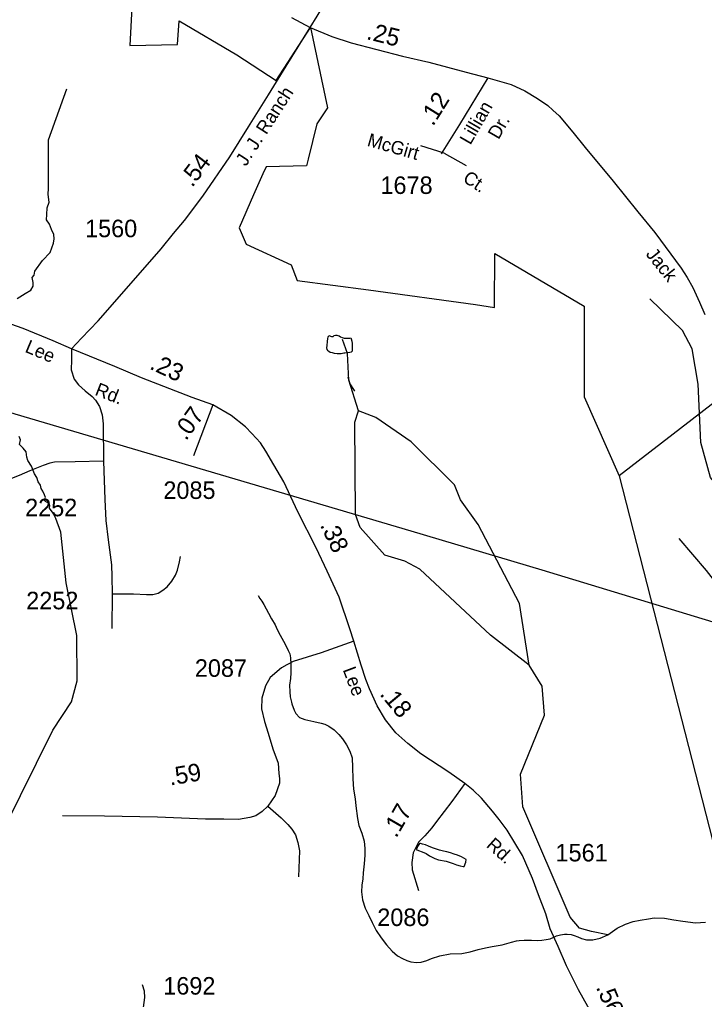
# Model space of a CAD drawing. Extents: x 2082433 to 2279600, y 546599 to 755198.
# Drawn here: x 2154309 to 2159193, y 666633 to 673622 of the extents above; entities that cross this region are included whole.
import ezdxf

# ---------------------------------------------------------------- set-up
doc = ezdxf.new("R2010")
doc.units = 0
for name, color, linetype in [('Exist Boundary Political Fire Districts', 7, 'Continuous'), ('Exist Hydrographic Creek Single Shore', 7, 'Continuous'), ('Exist Hydrographic Misc Water Feature', 7, 'Continuous'), ('Exist Hydrographic Pond Under 1500 Sq Ft', 7, 'Continuous'), ('Exist Road Non-System Type 51', 7, 'Continuous'), ('Exist Road Non-System Type 51 Label', 7, 'Continuous'), ('Exist Road Secondary Mileage Hundredths English Label', 7, 'Continuous'), ('Exist Road Secondary Type 51 Attributed', 7, 'Continuous'), ('Exist Road Secondary Type 51 Label', 7, 'Continuous'), ('Exist Road Secondary Type 51 Number Label', 7, 'Continuous'), ('Exist Utilities Electrical Transmission Line', 7, 'Continuous')]:
    doc.layers.add(name, color=color, linetype=linetype)

msp = doc.modelspace()

# ---------------------------------------------------------------- linework, layer by layer
at = {"layer": 'Exist Boundary Political Fire Districts'}
for points in [[(2155108.7, 673708.4), (2155095.6, 673437.3), (2155435.5, 673444.8), (2155447, 673611.7), (2155858.3, 673371.3), (2156137.8, 673186.8), (2156383.7, 673564.3), (2156504.5, 672991.8), (2156428.2, 672877.6), (2156367.7, 672625.7), (2156356.2, 672578.2), (2156067.5, 672572.5), (2156044.7, 672521.4), (2155978.1, 672370.8), (2155874.5, 672137.5), (2155924.6, 672019.2), (2156245.1, 671872.3), (2156289.6, 671761.4), (2156797.1, 671694.1), (2157561.5, 671588.6), (2157696, 671568.2), (2157698.3, 671952.8), (2158334.6, 671578.4), (2158334.6, 670931), (2158585.3, 670367.2)], [(2159408.2, 671001.2), (2158585.3, 670367.2)], [(2158585.3, 670367.2), (2160783.3, 661782.1)]]:
    msp.add_lwpolyline(points, dxfattribs=at)
at = {"layer": 'Exist Hydrographic Creek Single Shore'}
for points in [[(2154292.8, 671633.4), (2154348.9, 671668.2), (2154389.6, 671692.4), (2154405.1, 671719.5), (2154405.1, 671745.7), (2154400.2, 671782.4), (2154412.8, 671798.9), (2154417.6, 671827.9), (2154473.8, 671903.4), (2154527, 671961.5), (2154550.2, 672026.3), (2154557, 672057.3), (2154554.1, 672089.3), (2154537.7, 672124.1), (2154523.1, 672161.9), (2154501.9, 672193.8), (2154503.8, 672230.6), (2154506.7, 672278), (2154519.3, 672320.6), (2154512.5, 672373.8), (2154515.9, 672418.8), (2154514.9, 672763.3), (2154645.9, 673128.1)], [(2159999, 666839.1), (2160060.9, 667087.1), (2160334.8, 667363.6), (2160383.8, 667539.7), (2160362.9, 668189.6), (2160395.9, 668362.8), (2160352.9, 668495), (2160243.8, 668611.9), (2160210, 668737.3), (2160200.9, 668996.6), (2160073.8, 669310.8), (2159629.9, 669766), (2159343.8, 670224.4), (2159235, 670354.6), (2159166.9, 670605.3), (2159147.8, 671022.3), (2159105, 671272.5), (2159036.9, 671405.1), (2158802.9, 671629.6)], [(2154199.9, 667852.5), (2154546.8, 668554), (2154678.9, 668754.7), (2154719.9, 668904.8), (2154717.8, 669229.5), (2154640.9, 669605.1), (2154602.5, 669966.7), (2154567.7, 670062.5), (2154549.3, 670102.2), (2154523.1, 670138), (2154526.1, 670156.4), (2154522.2, 670166.1), (2154511.5, 670174.8), (2154493.1, 670185.4), (2154485.4, 670194.1), (2154493.1, 670212.5), (2154487.3, 670232.8), (2154474.8, 670258), (2154462.2, 670276.4), (2154458.3, 670300.6), (2154442.8, 670323.8), (2154432.2, 670355.8), (2154416.7, 670381.9), (2154393.9, 670436.7), (2154368.3, 670475.8), (2154360.5, 670501.9), (2154355.7, 670538.7), (2154334.4, 670565.8), (2154308.3, 670591.9), (2154315.1, 670623.9), (2154305.4, 670648.1)], [(2156011.1, 669513.4), (2156021.4, 669493.6), (2156035.9, 669473.5), (2156049.9, 669449.5), (2156067.9, 669418), (2156084.1, 669388), (2156106.5, 669348.1), (2156132.7, 669304.4), (2156146.4, 669272.3), (2156167.2, 669230.2), (2156191.1, 669188.4), (2156211.4, 669152.5), (2156225.4, 669122.8), (2156235.8, 669096.9), (2156241.8, 669068.9), (2156244.3, 669025.1), (2156242.4, 668962.9), (2156240.6, 668923.1), (2156235, 668874.8), (2156237.3, 668827), (2156239.3, 668791), (2156247.9, 668753.2), (2156251.8, 668741.2), (2156266.2, 668697.3), (2156280.1, 668671.3), (2156306.2, 668643.4), (2156344.1, 668629.5), (2156406.4, 668616), (2156460.2, 668604.3), (2156486.4, 668596.3), (2156514.5, 668582.7), (2156552.7, 668555), (2156584.8, 668523), (2156613.1, 668491.1), (2156641.4, 668449.1), (2156663.6, 668403.6), (2156681.8, 668357.4), (2156684.1, 668287.7), (2156686.3, 668205.9), (2156690.9, 668133.8), (2156701.3, 668063.7), (2156707.9, 668014), (2156717.9, 667924.1), (2156728.4, 667874.2), (2156748.7, 667818), (2156767.1, 667762.1), (2156771.2, 667710.4), (2156771.6, 667662.5), (2156766.1, 667600.4), (2156760.2, 667536.4), (2156756.5, 667494.4), (2156748.7, 667448.1), (2156746.6, 667400.2), (2156755.2, 667344.5), (2156773.7, 667284.5), (2156799.9, 667232.7), (2156824.1, 667180.8), (2156852.6, 667125), (2156886.9, 667073.2), (2156925, 667023.6), (2156965.4, 666977.7), (2157003.6, 666944), (2157039.6, 666923.9), (2157069.8, 666910.5), (2157099.5, 666900.3), (2157139.7, 666896.6), (2157173.8, 666898.8), (2157213.5, 666911), (2157247.4, 666925.4), (2157307.2, 666943.5), (2157379.4, 666958.1), (2157463.1, 666960.5), (2157523, 666972.9), (2157579.3, 666989.2), (2157630.6, 667001.3), (2157678.8, 667009.8), (2157751, 667022), (2157816.4, 667042.5), (2157852.7, 667050.8), (2157870.7, 667052.6), (2157906.4, 667054.9), (2157958.7, 667055.1), (2158002.8, 667053.3), (2158032.5, 667055.7), (2158064.1, 667059.9), (2158092.4, 667066.1), (2158118.2, 667076), (2158138.3, 667086.4), (2158166.4, 667094.3), (2158194.3, 667098.6), (2158214.2, 667098.8), (2158242.1, 667095), (2158264, 667089.2), (2158290.5, 667079.1), (2158316.1, 667067.2), (2158352.4, 667057.6)], [(2158504.3, 667094.3), (2158386.8, 667117.9), (2158302.7, 667142.5), (2158235.9, 667219.4), (2157898.8, 668006.9), (2157880.8, 668240.2), (2158052.8, 668659.8), (2158034.8, 668866.8), (2157942.9, 669016.3)], [(2158352.4, 667057.6), (2158356.1, 667057.4), (2158396.3, 667057.9), (2158448.4, 667069.9), (2158504.3, 667094.3), (2158569.7, 667140.7), (2158629.6, 667171), (2158685.4, 667189.4), (2158733.4, 667199.5), (2158793.5, 667207.9), (2158835.3, 667214.2), (2158907.3, 667212.6), (2158975.5, 667201.1), (2159037.7, 667191.3), (2159129.3, 667179.9), (2159201.3, 667184.4)]]:
    msp.add_lwpolyline(points, dxfattribs=at)
at = {"layer": 'Exist Hydrographic Misc Water Feature'}
for points in [[(2156621.3, 671242.2), (2156601.5, 671238.3), (2156573.4, 671238.1), (2156555.5, 671240), (2156539.5, 671244), (2156523.1, 671247.7), (2156513.5, 671253.6), (2156509.4, 671259.5), (2156503.4, 671269.8), (2156501.2, 671279.4), (2156503.4, 671297.4), (2156505.1, 671325.5), (2156507.1, 671347.5), (2156509.2, 671357.7), (2156511, 671363.5), (2156515.1, 671367.8), (2156532.8, 671361.8), (2156544.7, 671361.7), (2156552.9, 671367.7), (2156560.9, 671369.8), (2156570.7, 671369.9), (2156578.9, 671367.8), (2156587.1, 671365.8), (2156597.1, 671359.8), (2156608.8, 671354), (2156623.2, 671350.2), (2156635.1, 671350.5), (2156649, 671350.4), (2156665.2, 671350.4), (2156671.2, 671350.7), (2156674.9, 671344.4), (2156679, 671328.4), (2156681, 671310.6), (2156681, 671292.8), (2156681.4, 671266.8), (2156681.4, 671256.7), (2156673.2, 671248.6), (2156663.2, 671246.4), (2156629.3, 671242.2), (2156621.3, 671242.2)], [(2156724.9, 670832.1), (2156656.8, 671050), (2156647, 671240.5), (2156613, 671339.6)], [(2156650.5, 671072.7), (2156664.6, 671024.7), (2156690.7, 670982.7), (2156697.2, 670970.8)], [(2157323, 667693.5), (2157303.3, 667697.3), (2157282.8, 667705.2), (2157253.1, 667715), (2157224.8, 667727), (2157202.9, 667734.8), (2157183, 667740.6), (2157168.8, 667744.8), (2157160.6, 667744.8), (2157147.1, 667724.5), (2157140.9, 667710.4), (2157137, 667702.5), (2157153, 667696.4), (2157179.1, 667686.9), (2157209.4, 667672.9), (2157231.6, 667657), (2157271.2, 667637.2), (2157295.8, 667629.1), (2157351.5, 667619.8), (2157401.8, 667602.1), (2157423.7, 667593.9), (2157451.8, 667586), (2157473.3, 667580.3), (2157479.7, 667580.5), (2157491.4, 667612.4), (2157493.6, 667630.4), (2157461.6, 667650.2), (2157431.3, 667662.1), (2157407.1, 667669.8), (2157381.1, 667679.8), (2157357.1, 667685.5), (2157333.1, 667689.5), (2157323, 667693.5)]]:
    msp.add_lwpolyline(points, dxfattribs=at)
at = {"layer": 'Exist Hydrographic Pond Under 1500 Sq Ft'}
for points in [[(2157055.8, 669759.4), (2156914, 669801.6), (2156737.8, 669998.7), (2156703.8, 670091.2), (2156699.9, 670750.6), (2156724.9, 670832.1)], [(2157942.9, 669016.3), (2157873.8, 669457.3), (2157578.9, 670020.9), (2157452.8, 670197.4), (2157410.8, 670303.2), (2157101, 670611.2), (2156850, 670783.7), (2156724.9, 670832.1)], [(2157942.9, 669016.3), (2157666.9, 669231.9), (2157163.9, 669701.3), (2157055.8, 669759.4)]]:
    msp.add_lwpolyline(points, dxfattribs=at)
at = {"layer": 'Exist Road Non-System Type 51'}
for p, q in [((2157336.1, 672667.9), (2157170.6, 672721.7)), ((2157336.1, 672667.9), (2157493.6, 672580.3)), ((2154970, 669525.3), (2154966.6, 669278.9))]:
    msp.add_line(p, q, dxfattribs=at)
for points in [[(2154679, 671274.3), (2154680, 671195.5), (2154677.6, 671123.5), (2154699.6, 671057.5), (2154728.6, 671016.2), (2154778, 670973.9), (2154826.4, 670933), (2154851.5, 670906.6), (2154880, 670862.8), (2154899.3, 670803.8), (2154905.8, 670738), (2154906.9, 670472.7)], [(2154906.9, 670472.7), (2154705.6, 670468.1), (2154557.8, 670465.7), (2154524, 670457.4), (2154477.4, 670442.4), (2154381.3, 670403.7), (2154305.6, 670370.5), (2154152.6, 670309.5)], [(2154906.9, 670472.7), (2154916.6, 670198.1), (2154925.1, 670047.9), (2154942.2, 669910.4), (2154965.3, 669733), (2154966.2, 669650.1), (2154970, 669525.3)], [(2160158.2, 669960.9), (2160032.7, 669888.5), (2159986.1, 669851.5), (2159960.4, 669811.4), (2159921.8, 669747.1), (2159878.4, 669676.4), (2159841.5, 669633), (2159729, 669540.6), (2159653.4, 669463.4), (2159592.4, 669407.2), (2159566.7, 669384.7), (2159542.6, 669368.6), (2159516.8, 669360.6), (2159496, 669359), (2159473.5, 669363.8), (2159451, 669379.9), (2159391.5, 669457), (2159208.3, 669691.6), (2159012.2, 669920.6)], [(2154970, 669525.3), (2155121.4, 669525.7), (2155213.9, 669522.3), (2155260.4, 669521.9), (2155298.2, 669530.8), (2155330.2, 669551), (2155361.6, 669575.2), (2155396.1, 669616.9), (2155421.6, 669659), (2155435.8, 669695.3), (2155450, 669753.6), (2155456.6, 669791.2)], [(2156078.9, 668010.7), (2156174.2, 667927.9), (2156222.8, 667880.6), (2156250.5, 667847.2), (2156275.9, 667807.8), (2156294.6, 667752.8), (2156305, 667694.1), (2156299.3, 667507.6)]]:
    msp.add_lwpolyline(points, dxfattribs=at)
at = {"layer": 'Exist Road Secondary Type 51 Attributed'}
for points in [[(2156381.5, 673566.3), (2156431.8, 673646.6), (2156528.6, 673809.2), (2156609.9, 673937), (2156760.5, 674159.7), (2156878.9, 674341.3), (2156989.1, 674525), (2157089.2, 674669.9), (2157232, 674908.8), (2157403.5, 675176.1), (2157733.3, 675747.4), (2157825.2, 675889.1), (2157924.4, 676049.1), (2157983.5, 676132.6), (2158022.9, 676194.8), (2158069.6, 676243.7)], [(2156248.9, 673636.9), (2156381.5, 673566.3)], [(2154679, 671274.3), (2154750.6, 671348.8), (2154870.6, 671472.7), (2155121.3, 671761.1), (2155318.8, 671987.6), (2155406.8, 672095.1), (2155486.2, 672188), (2155614.9, 672363.2), (2155808.5, 672643.9), (2155941.1, 672857.8), (2156083.4, 673086.2), (2156209.2, 673290.4), (2156381.5, 673566.3)], [(2156381.5, 673566.3), (2156535.4, 673500.4), (2156673.8, 673456.9), (2157040.6, 673362), (2157227.6, 673317.1), (2157493.6, 673247.6), (2157649.4, 673206.2)], [(2157649.4, 673206.2), (2157446.2, 672873.3), (2157315.5, 672663.2)], [(2157649.4, 673206.2), (2157814, 673158.8), (2157911.7, 673113.3), (2158002.7, 673059.1), (2158076.3, 673007.8), (2158111.1, 672976.8), (2158156.6, 672936.2), (2158255.3, 672819.1), (2158343.4, 672709.7), (2158540.9, 672468.7), (2158719, 672250.9), (2158838, 672103.8), (2159026.7, 671849.2), (2159069.3, 671782.4), (2159109, 671710.8), (2159157.4, 671605.3), (2159195.2, 671518.2)], [(2154679, 671274.3), (2154549.2, 671329.8), (2154334.4, 671417.5), (2154247.3, 671449.5), (2154115.7, 671492.1), (2153952.1, 671536.6), (2153821.8, 671559.7), (2153620.1, 671590.8)], [(2155686.2, 670873.2), (2155540.5, 670927.3), (2155178.4, 671066.2), (2154989.7, 671146.5), (2154679, 671274.3)], [(2155686.2, 670873.2), (2155549.6, 670509.3)], [(2156692.5, 669187.9), (2156664, 669275.7), (2156587.4, 669501.3), (2156503.7, 669686.7), (2156423.5, 669854.8), (2156294.2, 670111.7), (2156193.4, 670324.7), (2156123.1, 670447), (2156065, 670542.6), (2156027.6, 670602.2), (2155964.6, 670670.2), (2155920.1, 670718.2), (2155817.8, 670798.3), (2155686.2, 670873.2)], [(2156692.5, 669187.9), (2156460.6, 669104.7), (2156259.6, 669043.1), (2156214.2, 669020.1), (2156176.7, 668998.2), (2156095.9, 668928.4), (2156062.3, 668869.7), (2156037.8, 668782.2), (2156033.5, 668706.7), (2156056.1, 668614.7), (2156083, 668532.4), (2156116, 668419.3), (2156153.8, 668318.2), (2156159, 668244.9), (2156162.8, 668208), (2156162.1, 668174.5), (2156131.1, 668086.8), (2156078.9, 668010.7), (2156038.8, 667973.8), (2155994.5, 667942.8), (2155950.8, 667929.8), (2155869.7, 667917), (2155765.2, 667918.6), (2155634.8, 667919.6), (2155291.7, 667932.2), (2154914.3, 667940.6), (2154614.5, 667941.7)], [(2157483.7, 668174.2), (2157369.9, 668255.1), (2157170.6, 668385.9), (2157077.4, 668459.2), (2156991.3, 668535.2), (2156918.2, 668627), (2156859.5, 668726.6), (2156804.7, 668848.7), (2156778.7, 668914.1), (2156745.4, 669018.2), (2156692.5, 669187.9)], [(2157483.7, 668174.2), (2157391.2, 668045.7), (2157282, 667903.3), (2157249.1, 667856.1), (2157199, 667799), (2157155, 667755), (2157116.8, 667677.7), (2157107.4, 667609.5), (2157108.5, 667557.6), (2157154.9, 667409.7)], [(2158779.9, 665771.8), (2158648.3, 666010.9), (2158578.3, 666191.5), (2158461, 666404.4), (2158293.9, 666702.5), (2158208.7, 666873.7), (2158150.9, 667010.3), (2158093, 667137.2), (2158060.9, 667242.5), (2158009.5, 667379.3), (2157966.8, 667496.7), (2157896.1, 667660.5), (2157785.6, 667840.4), (2157729.4, 667917.5), (2157681.6, 667976.4), (2157603.5, 668069), (2157544.8, 668124.7), (2157483.7, 668174.2)], [(2154968.4, 665378.9), (2155008.1, 665589.9), (2155048.7, 665821.2), (2155119.4, 666190), (2155192, 666576.2), (2155202.6, 666646.8), (2155199.7, 666691.3), (2155186.2, 666736.8)]]:
    msp.add_lwpolyline(points, dxfattribs=at)
at = {"layer": 'Exist Utilities Electrical Transmission Line'}
msp.add_lwpolyline([(2159880.3, 669133.4), (2158035.8, 669694.9), (2157100.6, 669973.5), (2154276.9, 670807.2), (2153756.2, 670968.4), (2153656, 671003.8), (2153501.8, 671051), (2153397.8, 671070.3), (2153337.7, 671075.9), (2153193.8, 671069), (2152900, 671049.4), (2152774, 671046.8), (2152672, 671058.3), (2151457.1, 671297.4), (2151204.9, 671345.9), (2150810.6, 671443.5), (2150598.2, 671530.4), (2150333.6, 671646.8), (2149862.6, 671850.1), (2149658.1, 671948.9), (2148720.2, 672367.5)], dxfattribs=at)

# ---------------------------------------------------------------- texts
at = {"layer": 'Exist Road Non-System Type 51 Label'}
for s, rotation, p in [('Lillian', 59.90873, (2157523.4, 672722.6)), ('Dr.', 59.90873, (2157724.6, 672761.2)), ('McGirt', 344.04149, (2156782, 672722.3)), ('Ct.', 326.99281, (2157463.5, 672471))]:
    msp.add_text(s, height=95, rotation=rotation, dxfattribs=at).set_placement(p)
at = {"layer": 'Exist Road Secondary Mileage Hundredths English Label'}
for s, rotation, p in [('.25', 346.07604, (2156777.4, 673483.4)), ('.12', 58.08451, (2157257.6, 672856.3)), ('.54', 52.92181, (2155540.4, 672419.7)), ('.23', 334.97538, (2155230, 671133.1)), ('.07', 54.20918, (2155496, 670612.9)), ('.38', 295.02653, (2156449.8, 670016.9)), ('.18', 309.88274, (2156872.8, 668808.3)), ('.59', 9.73425, (2155383.5, 668158.2)), ('.17', 59.94926, (2156995.3, 667779.5)), ('.56', 292.92117, (2158417.7, 666720.5))]:
    msp.add_text(s, height=125, rotation=rotation, dxfattribs=at).set_placement(p)
at = {"layer": 'Exist Road Secondary Type 51 Label'}
for s, rotation, p in [('J. J. Ranch', 57.21173, (2155923.2, 672570.1)), ('Jack', 308.53299, (2158770.5, 671947.2)), ('Lee', 337.14499, (2154341.4, 671253.5)), ('Rd.', 338.35341, (2154840.2, 670946.8)), ('Lee', 290.58323, (2156612.6, 668985)), ('Rd.', 317.94387, (2157631.4, 667725.3))]:
    msp.add_text(s, height=95, rotation=rotation, dxfattribs=at).set_placement(p)
at = {"layer": 'Exist Road Secondary Type 51 Number Label'}
for s, p in [('1678', (2156882.7, 672378.2)), ('1560', (2154776.2, 672069.6)), ('2085', (2155334.6, 670202.8)), ('2252', (2154348.8, 670079.1)), ('2252', (2154356.8, 669415.7)), ('2087', (2155559.1, 668934)), ('1561', (2158131, 667617.3)), ('2086', (2156860, 667156.6)), ('1692', (2155333.9, 666667.5))]:
    msp.add_text(s, height=125, dxfattribs=at).set_placement(p)

doc.saveas('drawing.dxf')
